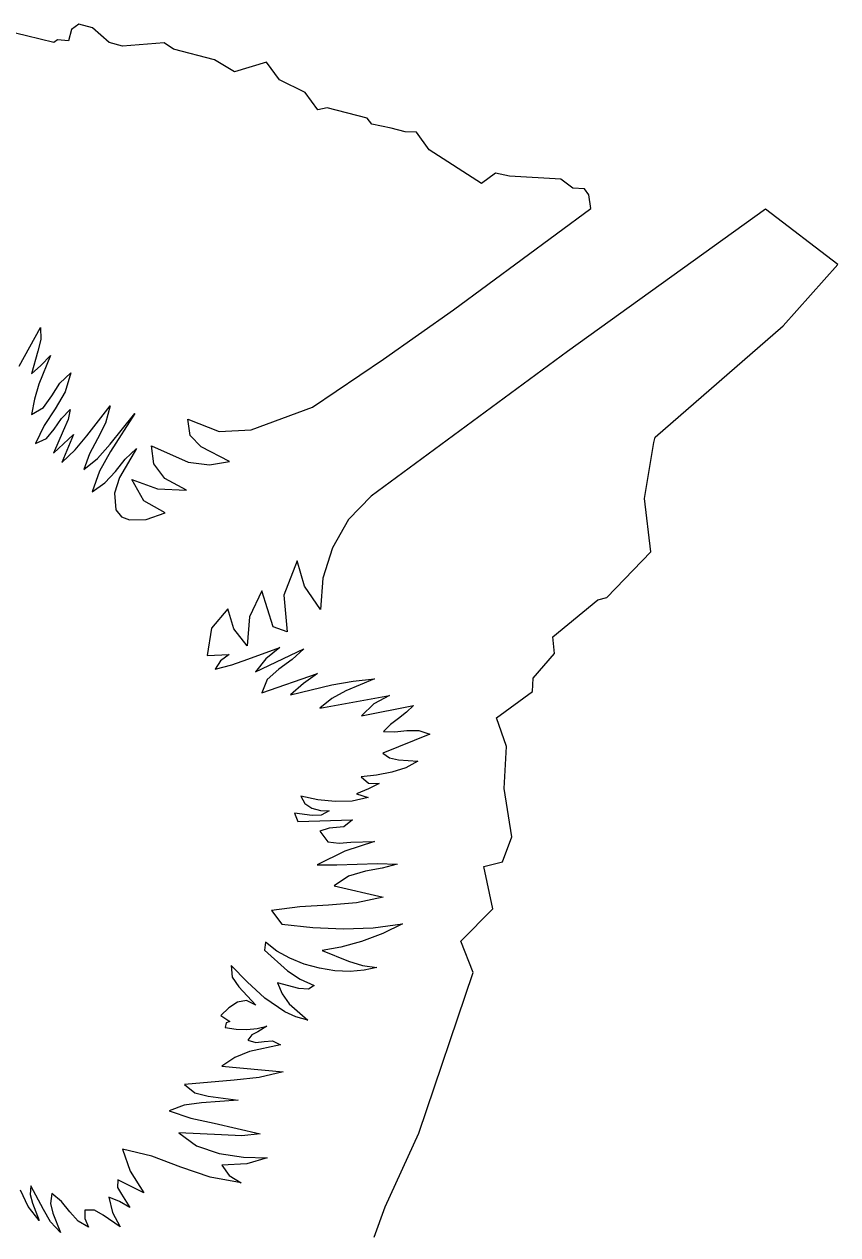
# Model space of a CAD drawing. Extents: x 1581789 to 1622364, y 1043167 to 1103486.
# Drawn here: x 1608834.591 to 1608836.491, y 1092756.203 to 1092759.032 of the extents above; entities that cross this region are included whole.
import ezdxf

# ---------------------------------------------------------------- set-up
doc = ezdxf.new("R2010")
doc.units = 0
doc.layers.add('RD_PD_ALT1_TX', color=7, linetype='Continuous')

msp = doc.modelspace()

# ---------------------------------------------------------------- linework, layer by layer
at = {"layer": 'RD_PD_ALT1_TX'}
for p, q in [((1608834.596, 1092759.0048), (1608834.5192, 1092759.0226)), ((1608834.7013, 1092759.0192), (1608834.6943, 1092758.9929)), ((1608834.7185, 1092759.0317), (1608834.7013, 1092759.0192)), ((1608834.7498, 1092759.0234), (1608834.7185, 1092759.0317)), ((1608834.7888, 1092758.9889), (1608834.7498, 1092759.0234)), ((1608834.6596, 1092758.9889), (1608834.596, 1092759.0048)), ((1608834.668, 1092758.995), (1608834.6596, 1092758.9889)), ((1608834.6943, 1092758.9929), (1608834.668, 1092758.995)), ((1608834.8198, 1092758.9803), (1608834.7888, 1092758.9889)), ((1608834.9175, 1092758.9882), (1608834.8198, 1092758.9803)), ((1608834.9395, 1092758.9736), (1608834.9175, 1092758.9882)), ((1608835.0353, 1092758.9488), (1608834.9395, 1092758.9736)), ((1608835.0818, 1092758.9204), (1608835.0353, 1092758.9488)), ((1608835.1566, 1092758.9427), (1608835.0818, 1092758.9204)), ((1608835.1865, 1092758.9016), (1608835.1566, 1092758.9427)), ((1608835.2469, 1092758.8724), (1608835.1865, 1092758.9016)), ((1608835.2766, 1092758.8317), (1608835.2469, 1092758.8724)), ((1608835.2982, 1092758.836), (1608835.2766, 1092758.8317)), ((1608835.392, 1092758.8119), (1608835.2982, 1092758.836)), ((1608835.4022, 1092758.798), (1608835.392, 1092758.8119)), ((1608835.4476, 1092758.7885), (1608835.4022, 1092758.798)), ((1608835.4807, 1092758.7805), (1608835.4476, 1092758.7885)), ((1608835.5066, 1092758.7796), (1608835.4807, 1092758.7805)), ((1608835.5366, 1092758.7385), (1608835.5066, 1092758.7796)), ((1608835.6588, 1092758.6598), (1608835.5366, 1092758.7385)), ((1608835.6914, 1092758.6836), (1608835.6588, 1092758.6598)), ((1608835.7238, 1092758.6765), (1608835.6914, 1092758.6836)), ((1608835.8436, 1092758.6697), (1608835.7238, 1092758.6765)), ((1608835.872, 1092758.6484), (1608835.8436, 1092758.6697)), ((1608835.8989, 1092758.6467), (1608835.872, 1092758.6484)), ((1608835.9091, 1092758.6328), (1608835.8989, 1092758.6467)), ((1608835.9144, 1092758.6011), (1608835.9091, 1092758.6328)), ((1608836.4909, 1092758.4703), (1608836.3221, 1092758.5993)), ((1608836.363, 1092758.3272), (1608836.4909, 1092758.4703)), ((1608834.5786, 1092758.2328), (1608834.6285, 1092758.3232)), ((1608836.0646, 1092758.067), (1608836.363, 1092758.3272)), ((1608834.6588, 1092758.029), (1608834.7055, 1092758.0729)), ((1608836.0395, 1092757.9235), (1608836.0609, 1092758.0545)), ((1608836.0609, 1092758.0545), (1608836.0646, 1092758.067)), ((1608836.054, 1092757.799), (1608836.0395, 1092757.9235)), ((1608834.8751, 1092757.8742), (1608834.9196, 1092757.8899)), ((1608835.9513, 1092757.692), (1608836.054, 1092757.799)), ((1608835.8256, 1092757.6003), (1608835.9301, 1092757.6864)), ((1608835.9301, 1092757.6864), (1608835.9513, 1092757.692)), ((1608835.8292, 1092757.5614), (1608835.8256, 1092757.6003)), ((1608835.0176, 1092757.5564), (1608835.0696, 1092757.5591)), ((1608835.7796, 1092757.5039), (1608835.8292, 1092757.5614)), ((1608835.1454, 1092757.4694), (1608835.2756, 1092757.5148)), ((1608835.778, 1092757.4721), (1608835.7796, 1092757.5039)), ((1608835.2807, 1092757.4338), (1608835.4434, 1092757.4633)), ((1608835.6939, 1092757.4108), (1608835.778, 1092757.4721)), ((1608835.717, 1092757.3439), (1608835.6939, 1092757.4108)), ((1608835.538, 1092757.3729), (1608835.4281, 1092757.328)), ((1608835.7113, 1092757.2458), (1608835.717, 1092757.3439)), ((1608835.3667, 1092757.2337), (1608835.3939, 1092757.2248)), ((1608835.7297, 1092757.1329), (1608835.7113, 1092757.2458)), ((1608835.2297, 1092757.169), (1608835.3571, 1092757.1728)), ((1608835.7074, 1092757.0746), (1608835.7297, 1092757.1329)), ((1608835.6638, 1092757.0637), (1608835.7074, 1092757.0746)), ((1608835.685, 1092756.9647), (1608835.6638, 1092757.0637)), ((1608835.3148, 1092757.0182), (1608835.4292, 1092756.9917)), ((1608835.1684, 1092756.961), (1608835.192, 1092756.9287)), ((1608835.6107, 1092756.8893), (1608835.685, 1092756.9647)), ((1608835.1542, 1092756.8868), (1608835.1516, 1092756.868)), ((1608835.639, 1092756.8159), (1608835.6107, 1092756.8893)), ((1608835.5126, 1092756.4406), (1608835.639, 1092756.8159)), ((1608835.05, 1092756.7153), (1608835.0705, 1092756.7015)), ((1608835.0518, 1092756.5968), (1608835.1955, 1092756.5837)), ((1608835.4337, 1092756.2683), (1608835.5126, 1092756.4406)), ((1608834.8703, 1092756.3011), (1608834.8094, 1092756.331)), ((1608835.4083, 1092756.1973), (1608835.4337, 1092756.2683))]:
    msp.add_line(p, q, dxfattribs=at)
for points in [[(1608834.9196, 1092757.8899), (1608834.8696, 1092757.9178), (1608834.8419, 1092757.9679), (1608834.9018, 1092757.9462), (1608834.9694, 1092757.943), (1608834.919, 1092757.9701), (1608834.8932, 1092758.0043), (1608834.8878, 1092758.0469), (1608834.9737, 1092758.0085), (1608835.0231, 1092758.0019), (1608835.0698, 1092758.0098), (1608835.0036, 1092758.0442), (1608834.978, 1092758.0705), (1608834.9728, 1092758.1089), (1608835.0457, 1092758.0803), (1608835.1207, 1092758.084), (1608835.2641, 1092758.137), (1608835.4295, 1092758.2491), (1608835.593, 1092758.3643), (1608835.9144, 1092758.6011)], [(1608836.3221, 1092758.5993), (1608835.8592, 1092758.2673), (1608835.4013, 1092757.9291), (1608835.3484, 1092757.8747), (1608835.3105, 1092757.8085), (1608835.2884, 1092757.737), (1608835.2825, 1092757.6643), (1608835.2451, 1092757.7183), (1608835.2284, 1092757.7779), (1608835.1972, 1092757.6972), (1608835.2047, 1092757.6121), (1608835.1718, 1092757.6233), (1608835.1455, 1092757.7076), (1608835.1171, 1092757.6467), (1608835.111, 1092757.579), (1608835.0804, 1092757.619), (1608835.066, 1092757.6659), (1608835.0282, 1092757.6206), (1608835.0176, 1092757.5564)], [(1608834.6285, 1092758.3232), (1608834.6295, 1092758.2947), (1608834.6226, 1092758.2674), (1608834.6078, 1092758.2151), (1608834.6297, 1092758.234), (1608834.6517, 1092758.2574), (1608834.6249, 1092758.1903), (1608834.6143, 1092758.1559), (1608834.6072, 1092758.1195), (1608834.6356, 1092758.1363), (1608834.6553, 1092758.1635), (1608834.6737, 1092758.1933), (1608834.6992, 1092758.2173), (1608834.6866, 1092758.1729), (1608834.6631, 1092758.1331), (1608834.6375, 1092758.0942), (1608834.6172, 1092758.0521), (1608834.6423, 1092758.0639), (1608834.6606, 1092758.0857), (1608834.6773, 1092758.1103), (1608834.6978, 1092758.1317), (1608834.6935, 1092758.1077), (1608834.6819, 1092758.0815), (1608834.6588, 1092758.029)], [(1608834.7055, 1092758.0729), (1608834.6781, 1092758.0079), (1608834.7096, 1092758.0368), (1608834.7372, 1092758.0702), (1608834.791, 1092758.1397), (1608834.7801, 1092758.0996), (1608834.7621, 1092758.0632), (1608834.7434, 1092758.0277), (1608834.7297, 1092757.9915), (1608834.762, 1092758.0171), (1608834.7916, 1092758.0505), (1608834.8492, 1092758.1222), (1608834.7918, 1092758.0333), (1608834.7668, 1092757.9874), (1608834.749, 1092757.9393), (1608834.7792, 1092757.9603), (1608834.8034, 1092757.9868), (1608834.8264, 1092758.015), (1608834.8532, 1092758.04), (1608834.8129, 1092757.9725), (1608834.8011, 1092757.9357), (1608834.8045, 1092757.897), (1608834.8177, 1092757.8809), (1608834.8363, 1092757.8737), (1608834.8751, 1092757.8742)], [(1608835.0696, 1092757.5591), (1608835.0494, 1092757.544), (1608835.0367, 1092757.5248), (1608835.0752, 1092757.5351), (1608835.1126, 1092757.5484), (1608835.188, 1092757.5752), (1608835.1547, 1092757.5489), (1608835.1305, 1092757.5184), (1608835.244, 1092757.5724), (1608835.2165, 1092757.547), (1608835.185, 1092757.5244), (1608835.1583, 1092757.5006), (1608835.1454, 1092757.4694)], [(1608835.2756, 1092757.5148), (1608835.2427, 1092757.4908), (1608835.2125, 1092757.4649), (1608835.3092, 1092757.4878), (1608835.3587, 1092757.4966), (1608835.4085, 1092757.5023), (1608835.3417, 1092757.4744), (1608835.3094, 1092757.4562), (1608835.2807, 1092757.4338)], [(1608835.4434, 1092757.4633), (1608835.4073, 1092757.4435), (1608835.3784, 1092757.4159), (1608835.4995, 1092757.4399), (1608835.4835, 1092757.4238), (1608835.4647, 1092757.4096), (1608835.4459, 1092757.3953), (1608835.4299, 1092757.3792), (1608835.4564, 1092757.3782), (1608835.4846, 1092757.381), (1608835.5121, 1092757.3812), (1608835.538, 1092757.3729)], [(1608835.4281, 1092757.328), (1608835.4434, 1092757.3178), (1608835.465, 1092757.3127), (1608835.51, 1092757.3094), (1608835.4821, 1092757.294), (1608835.449, 1092757.2838), (1608835.4133, 1092757.277), (1608835.3774, 1092757.2727), (1608835.3946, 1092757.2585), (1608835.4194, 1092757.2578), (1608835.3945, 1092757.2451), (1608835.3667, 1092757.2337)], [(1608835.3939, 1092757.2248), (1608835.3565, 1092757.2164), (1608835.3171, 1092757.2154), (1608835.2766, 1092757.2195), (1608835.2367, 1092757.228), (1608835.2457, 1092757.2108), (1608835.2623, 1092757.1997), (1608835.2826, 1092757.1942), (1608835.3028, 1092757.1936), (1608835.2838, 1092757.1837), (1608835.2631, 1092757.1829), (1608835.2221, 1092757.1882), (1608835.2297, 1092757.169)], [(1608835.3571, 1092757.1728), (1608835.3368, 1092757.1565), (1608835.3028, 1092757.1529), (1608835.2814, 1092757.1463), (1608835.2998, 1092757.1211), (1608835.3265, 1092757.1183), (1608835.3538, 1092757.1203), (1608835.409, 1092757.122), (1608835.3396, 1092757.0991), (1608835.2748, 1092757.0677), (1608835.3211, 1092757.0673), (1608835.3684, 1092757.0691), (1608835.4156, 1092757.0708), (1608835.4617, 1092757.0693), (1608835.4267, 1092757.0596), (1608835.3875, 1092757.0523), (1608835.3484, 1092757.0407), (1608835.3148, 1092757.0182)], [(1608835.4292, 1092756.9917), (1608835.367, 1092756.9785), (1608835.3014, 1092756.9728), (1608835.2347, 1092756.9692), (1608835.1684, 1092756.961)], [(1608835.192, 1092756.9287), (1608835.2647, 1092756.9213), (1608835.336, 1092756.9178), (1608835.406, 1092756.9203), (1608835.4745, 1092756.9296), (1608835.428, 1092756.9071), (1608835.3787, 1092756.8885), (1608835.3302, 1092756.8749), (1608835.2866, 1092756.8674), (1608835.3482, 1092756.842), (1608835.3805, 1092756.8324), (1608835.4144, 1092756.8279), (1608835.3847, 1092756.8211), (1608835.3516, 1092756.8183), (1608835.3164, 1092756.8198), (1608835.2804, 1092756.8258), (1608835.2447, 1092756.8354), (1608835.211, 1092756.849), (1608835.1808, 1092756.866), (1608835.1542, 1092756.8868)], [(1608835.1516, 1092756.868), (1608835.2056, 1092756.8197), (1608835.2351, 1092756.8002), (1608835.2677, 1092756.7854), (1608835.2547, 1092756.7768), (1608835.232, 1092756.7787), (1608835.1825, 1092756.7916), (1608835.1928, 1092756.7659), (1608835.2098, 1092756.7426), (1608835.2527, 1092756.7041), (1608835.2251, 1092756.7122), (1608835.1995, 1092756.7242), (1608835.1529, 1092756.7561), (1608835.1116, 1092756.7938), (1608835.0741, 1092756.8323), (1608835.0761, 1092756.8046), (1608835.092, 1092756.782), (1608835.1314, 1092756.7395), (1608835.1096, 1092756.7503), (1608835.0885, 1092756.7468), (1608835.0684, 1092756.7336), (1608835.05, 1092756.7153)], [(1608835.0705, 1092756.7015), (1608835.0623, 1092756.6985), (1608835.06, 1092756.6874), (1608835.0854, 1092756.6831), (1608835.1102, 1092756.6824), (1608835.1343, 1092756.6846), (1608835.1572, 1092756.6905), (1608835.1359, 1092756.6769), (1608835.1222, 1092756.6699), (1608835.1126, 1092756.658), (1608835.1317, 1092756.6521), (1608835.1511, 1092756.6548), (1608835.1702, 1092756.6564), (1608835.1888, 1092756.6471), (1608835.1164, 1092756.631), (1608835.0822, 1092756.6175), (1608835.0518, 1092756.5968)], [(1608835.1955, 1092756.5837), (1608835.139, 1092756.5708), (1608835.0813, 1092756.5644), (1608834.9649, 1092756.5543), (1608834.9891, 1092756.5347), (1608835.0205, 1092756.527), (1608835.0906, 1092756.5177), (1608835.0048, 1092756.5111), (1608834.9639, 1092756.5055), (1608834.929, 1092756.4929), (1608834.98, 1092756.4752), (1608835.034, 1092756.4636), (1608835.1419, 1092756.4392), (1608835.0992, 1092756.4339), (1608835.0513, 1092756.4365), (1608834.9521, 1092756.4415), (1608834.9931, 1092756.411), (1608835.0459, 1092756.393), (1608835.1026, 1092756.3844), (1608835.1582, 1092756.3828), (1608835.1102, 1092756.3686), (1608835.0525, 1092756.3656), (1608835.069, 1092756.3415), (1608835.0975, 1092756.3242), (1608835.0251, 1092756.3373), (1608834.9564, 1092756.3609), (1608834.8888, 1092756.3864), (1608834.8205, 1092756.4034), (1608834.8381, 1092756.3514), (1608834.8703, 1092756.3011)], [(1608834.8094, 1092756.331), (1608834.8087, 1092756.3137), (1608834.8177, 1092756.2979), (1608834.8374, 1092756.2668), (1608834.8133, 1092756.2809), (1608834.7885, 1092756.2911), (1608834.7969, 1092756.2551), (1608834.8145, 1092756.2214), (1608834.7747, 1092756.2488), (1608834.7551, 1092756.2608), (1608834.7325, 1092756.2606), (1608834.7323, 1092756.2412), (1608834.7406, 1092756.221), (1608834.7169, 1092756.2344), (1608834.6972, 1092756.2567), (1608834.6775, 1092756.2804), (1608834.6549, 1092756.2991), (1608834.6516, 1092756.2759), (1608834.6577, 1092756.2532), (1608834.6754, 1092756.2086), (1608834.6517, 1092756.2329), (1608834.6359, 1092756.262), (1608834.6063, 1092756.3176), (1608834.6043, 1092756.2973), (1608834.6097, 1092756.277), (1608834.6257, 1092756.2367), (1608834.5999, 1092756.2694), (1608834.5821, 1092756.3074)]]:
    msp.add_lwpolyline(points, dxfattribs=at)

doc.saveas('drawing.dxf')
